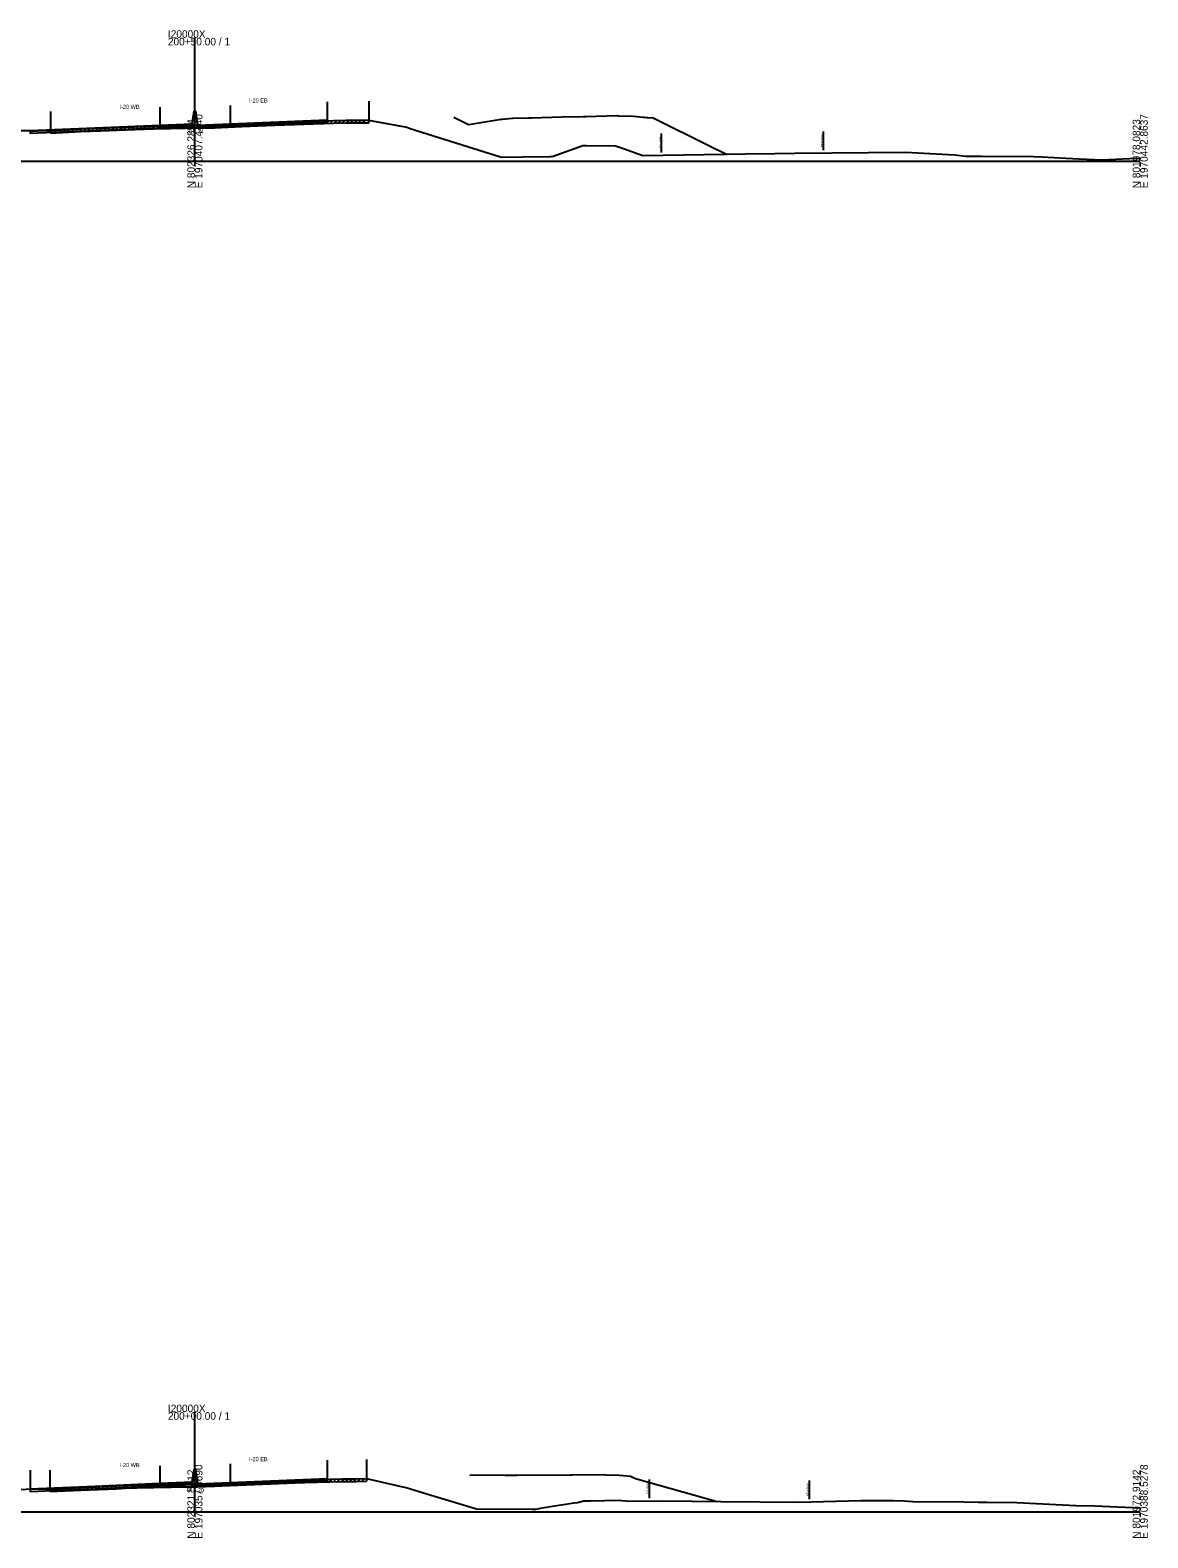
# Model space of a CAD drawing. Extents: x -4026 to 9638, y -10 to 19609.
# Drawn here: x 6289 to 6703, y 1490 to 2049 of the extents above; entities that cross this region are included whole.
import ezdxf

# ---------------------------------------------------------------- set-up
doc = ezdxf.new("R2010")
doc.units = 0
for name, color, linetype in [('RD_EX_Road', 7, 'Continuous'), ('RD_GPK_XS_Cell', 7, 'Continuous'), ('RD_PD_ALT1_TrvlWay', 7, 'Continuous'), ('RD_TX_Misc1', 7, 'Continuous'), ('RD_XS_Base', 7, 'Continuous'), ('RD_XS_ExGround', 7, 'Continuous'), ('RD_XS_ExPaveRet', 7, 'Continuous'), ('RD_XS_ExRW', 7, 'Continuous'), ('RD_XS_MedBWall', 7, 'Continuous'), ('RD_XS_NewRW', 7, 'Continuous'), ('RD_XS_Pave', 7, 'Continuous'), ('RD_XS_PaveOvlay', 7, 'Continuous'), ('RD_XS_TX_Elev_EX', 7, 'Continuous')]:
    doc.layers.add(name, color=color, linetype=linetype)

msp = doc.modelspace()

# ---------------------------------------------------------------- linework, layer by layer
at = {"layer": 'RD_EX_Road'}
for p, q in [((6414.41, 2022.24), (6414.41, 2015.24)), ((6296.58, 2018.43), (6296.58, 2011.43)), ((6413.59, 1519.28), (6413.59, 1512.28)), ((6296.26, 1515.42), (6296.26, 1508.42))]:
    msp.add_line(p, q, dxfattribs=at)
at = {"layer": 'RD_GPK_XS_Cell'}
for p, q in [((6350, 2000), (6350, 2045.72)), ((6000, 2000), (6350, 2000)), ((6350, 2000), (6700, 2000)), ((6350, 1500), (6350, 1536.83)), ((6000, 1500), (6350, 1500)), ((6350, 1500), (6700, 1500))]:
    msp.add_line(p, q, dxfattribs=at)
at = {"layer": 'RD_PD_ALT1_TrvlWay'}
for p, q in [((6399, 2022.01), (6399, 2015.01)), ((6337, 2020.04), (6337, 2013.04)), ((6363, 2020.71), (6363, 2013.71)), ((6399, 1519.01), (6399, 1512.01)), ((6289, 1515.41), (6289, 1508.41)), ((6337, 1516.95), (6337, 1509.95)), ((6363, 1517.68), (6363, 1510.68))]:
    msp.add_line(p, q, dxfattribs=at)
at = {"layer": 'RD_XS_Base'}
for points in [[(6337, 2013.09), (6313, 2012.09), (6289, 2011.07)], [(6289, 2010.4), (6313, 2011.42), (6337, 2012.42)], [(6289, 2011.07), (6289, 2010.4)], [(6289, 2011.07), (6289, 2011.07), (6289, 2010.4), (6289, 2010.4)], [(6349, 2013.6), (6337, 2013.09)], [(6337, 2012.42), (6337, 2013.09)], [(6337, 2012.42), (6349, 2012.93)], [(6349, 2012.93), (6349, 2013.6)], [(6351, 2012.93), (6363, 2013.42)], [(6351, 2012.26), (6351, 2012.93)], [(6363, 2012.75), (6351, 2012.26)], [(6363, 2013.42), (6387, 2014.44), (6399, 2014.94)], [(6399, 2014.27), (6387, 2013.77), (6363, 2012.75)], [(6363, 2012.75), (6363, 2013.42)], [(6399, 2014.94), (6399, 2014.94), (6399, 2014.27), (6399, 2014.27)], [(6399, 2014.27), (6399, 2014.94)], [(6337, 1510.17), (6313, 1509.17), (6289, 1508.15)], [(6289, 1507.48), (6313, 1508.5), (6337, 1509.5)], [(6289, 1508.15), (6289, 1507.48)], [(6289, 1508.15), (6289, 1508.15), (6289, 1507.48), (6289, 1507.48)], [(6349, 1510.69), (6337, 1510.17)], [(6337, 1509.5), (6337, 1510.17)], [(6337, 1509.5), (6349, 1510.02)], [(6349, 1510.02), (6349, 1510.69)], [(6351, 1509.85), (6363, 1510.35)], [(6351, 1509.18), (6351, 1509.85)], [(6363, 1509.68), (6351, 1509.18)], [(6363, 1510.35), (6387, 1511.36), (6399, 1511.86)], [(6399, 1511.19), (6387, 1510.69), (6363, 1509.68)], [(6363, 1509.68), (6363, 1510.35)], [(6399, 1511.86), (6399, 1511.86), (6399, 1511.19), (6399, 1511.19)], [(6399, 1511.19), (6399, 1511.86)]]:
    msp.add_lwpolyline(points, dxfattribs=at)
at = {"layer": 'RD_XS_ExGround'}
for points in [[(6280.68, 2011.46), (6289.49, 2011.37), (6296.58, 2011.43), (6307.69, 2011.98), (6315.02, 2012.28), (6324.27, 2012.69), (6334.78, 2013), (6341.12, 2013.12), (6346.48, 2013.32), (6348.11, 2013.34), (6350, 2013.34), (6350.39, 2013.34), (6351.11, 2013.34), (6352.72, 2013.43), (6357.25, 2013.45), (6367.34, 2013.91), (6379.62, 2014.41), (6401.31, 2015.08), (6406.02, 2015.22), (6414.04, 2015.23), (6414.41, 2015.24), (6415.64, 2014.95), (6428.41, 2012.62), (6429.1, 2012.4), (6429.74, 2012.19), (6463.57, 2001.58), (6471.27, 2001.62), (6481.37, 2001.74), (6482.08, 2001.8), (6482.69, 2001.93), (6493.64, 2005.81), (6494.84, 2005.86), (6505.74, 2005.75), (6508.34, 2004.82), (6515.88, 2002.14), (6553.78, 2002.78), (6564.76, 2002.85), (6572.17, 2002.97), (6613.13, 2003.36), (6631.39, 2002.36), (6635.33, 2001.95), (6641.29, 2001.87), (6660.5, 2001.81), (6663.57, 2001.67), (6677.13, 2000.9), (6685.95, 2000.56), (6698.52, 2001.14), (6700, 2001.03)], [(6284.44, 1508.22), (6290.48, 1508.47), (6291.19, 1508.5), (6296.26, 1508.42), (6302.11, 1508.7), (6307.86, 1508.99), (6320.8, 1509.51), (6324.43, 1509.67), (6328.54, 1509.8), (6341.16, 1510.03), (6344.14, 1510.14), (6347.98, 1510.2), (6349.28, 1510.2), (6350, 1510.2), (6350.98, 1510.2), (6354.81, 1510.41), (6357.32, 1510.42), (6378.93, 1511.4), (6379.9, 1511.44), (6381.6, 1511.5), (6404.48, 1512.18), (6409.77, 1512.18), (6413.59, 1512.28), (6426.34, 1509.33), (6428.23, 1508.99), (6436.2, 1506.46), (6454.28, 1500.99), (6474.91, 1500.96), (6476.36, 1500.96), (6478.55, 1501.36), (6484.02, 1502.33), (6490.44, 1503.33), (6491.66, 1503.43), (6494.04, 1504.07), (6496.55, 1504.05), (6506.77, 1504.3), (6510.87, 1503.93), (6523.5, 1503.96), (6544.71, 1503.73), (6573.45, 1503.46), (6596.55, 1504.1), (6608.61, 1504.17), (6612.59, 1504.04), (6615.86, 1503.81), (6634.65, 1503.67), (6640.01, 1503.55), (6643.37, 1503.49), (6654.39, 1503.4), (6676.16, 1502.33), (6683.2, 1502.12), (6700, 1501.45)]]:
    msp.add_lwpolyline(points, dxfattribs=at)
at = {"layer": 'RD_XS_ExPaveRet'}
for p, q in [((6296.58, 2010.43), (6297.64, 2011.48)), ((6296.58, 2010.43), (6296.58, 2011.43)), ((6296.58, 2010.43), (6307.69, 2010.98)), ((6298.08, 2010.51), (6299.14, 2011.56)), ((6299.58, 2010.58), (6300.64, 2011.63)), ((6301.08, 2010.65), (6302.14, 2011.71)), ((6302.58, 2010.73), (6303.64, 2011.78)), ((6304.08, 2010.8), (6305.14, 2011.85)), ((6305.58, 2010.88), (6306.64, 2011.93)), ((6307.08, 2010.95), (6308.13, 2012)), ((6307.69, 2010.98), (6315.02, 2011.28)), ((6308.58, 2011.02), (6309.63, 2012.06)), ((6310.08, 2011.08), (6311.13, 2012.12)), ((6311.58, 2011.14), (6312.63, 2012.18)), ((6313.08, 2011.2), (6314.13, 2012.24)), ((6314.58, 2011.26), (6315.63, 2012.3)), ((6315.02, 2011.28), (6324.27, 2011.69)), ((6316.08, 2011.32), (6317.13, 2012.37)), ((6317.58, 2011.39), (6318.63, 2012.44)), ((6319.08, 2011.46), (6320.13, 2012.5)), ((6320.58, 2011.52), (6321.63, 2012.57)), ((6322.08, 2011.59), (6323.13, 2012.64)), ((6323.58, 2011.66), (6324.63, 2012.7)), ((6324.27, 2011.69), (6334.78, 2012)), ((6325.08, 2011.71), (6326.12, 2012.74)), ((6326.58, 2011.76), (6327.62, 2012.79)), ((6328.08, 2011.8), (6329.12, 2012.83)), ((6329.58, 2011.85), (6330.62, 2012.88)), ((6331.08, 2011.89), (6332.12, 2012.92)), ((6332.58, 2011.94), (6333.62, 2012.97)), ((6334.08, 2011.98), (6335.11, 2013.01)), ((6334.78, 2012), (6341.12, 2012.12)), ((6335.58, 2012.01), (6336.6, 2013.03)), ((6337.08, 2012.04), (6338.1, 2013.06)), ((6338.58, 2012.07), (6339.6, 2013.09)), ((6340.08, 2012.1), (6341.1, 2013.12)), ((6341.12, 2012.12), (6346.48, 2012.32)), ((6341.58, 2012.13), (6342.62, 2013.17)), ((6343.08, 2012.19), (6344.12, 2013.23)), ((6344.58, 2012.25), (6345.62, 2013.29)), ((6346.08, 2012.3), (6347.11, 2013.33)), ((6346.48, 2012.32), (6348.11, 2012.34)), ((6347.58, 2012.34), (6348.59, 2013.34)), ((6348.11, 2012.34), (6350, 2012.34)), ((6349.08, 2012.34), (6350.08, 2013.34)), ((6350, 2012.34), (6350.39, 2012.34)), ((6350.39, 2012.34), (6351.11, 2012.34)), ((6350.58, 2012.34), (6351.61, 2013.37)), ((6351.11, 2012.34), (6352.72, 2012.43)), ((6352.08, 2012.4), (6353.12, 2013.43)), ((6352.72, 2012.43), (6357.25, 2012.45)), ((6353.58, 2012.43), (6354.59, 2013.44)), ((6355.08, 2012.44), (6356.09, 2013.45)), ((6356.58, 2012.45), (6357.6, 2013.47)), ((6357.25, 2012.45), (6367.34, 2012.91)), ((6358.08, 2012.49), (6359.13, 2013.54)), ((6359.58, 2012.56), (6360.63, 2013.61)), ((6361.08, 2012.63), (6362.13, 2013.67)), ((6362.58, 2012.69), (6363.63, 2013.74)), ((6364.08, 2012.76), (6365.13, 2013.81)), ((6365.58, 2012.83), (6366.63, 2013.88)), ((6367.08, 2012.9), (6368.13, 2013.94)), ((6367.34, 2012.91), (6379.62, 2013.41)), ((6368.58, 2012.96), (6369.63, 2014)), ((6370.08, 2013.02), (6371.13, 2014.06)), ((6371.58, 2013.08), (6372.63, 2014.12)), ((6373.08, 2013.14), (6374.13, 2014.19)), ((6374.58, 2013.2), (6375.63, 2014.25)), ((6376.08, 2013.27), (6377.13, 2014.31)), ((6377.58, 2013.33), (6378.63, 2014.37)), ((6379.08, 2013.39), (6380.12, 2014.43)), ((6379.62, 2013.41), (6401.31, 2014.08)), ((6380.58, 2013.44), (6381.62, 2014.47)), ((6382.08, 2013.49), (6383.12, 2014.52)), ((6383.58, 2013.53), (6384.62, 2014.57)), ((6385.08, 2013.58), (6386.12, 2014.61)), ((6386.58, 2013.63), (6387.62, 2014.66)), ((6388.08, 2013.67), (6389.12, 2014.7)), ((6389.58, 2013.72), (6390.62, 2014.75)), ((6391.08, 2013.77), (6392.12, 2014.8)), ((6392.58, 2013.81), (6393.62, 2014.84)), ((6394.08, 2013.86), (6395.12, 2014.89)), ((6395.58, 2013.91), (6396.62, 2014.94)), ((6397.08, 2013.95), (6398.12, 2014.98)), ((6398.58, 2014), (6399.62, 2015.03)), ((6400.08, 2014.05), (6401.12, 2015.08)), ((6401.31, 2014.08), (6406.02, 2014.22)), ((6401.58, 2014.09), (6402.62, 2015.12)), ((6403.08, 2014.14), (6404.12, 2015.17)), ((6404.58, 2014.18), (6405.62, 2015.21)), ((6406.02, 2014.22), (6414.04, 2014.23)), ((6406.08, 2014.22), (6407.09, 2015.22)), ((6407.58, 2014.22), (6408.59, 2015.22)), ((6409.08, 2014.22), (6410.09, 2015.23)), ((6410.58, 2014.23), (6411.59, 2015.23)), ((6412.08, 2014.23), (6413.09, 2015.23)), ((6414.04, 2014.23), (6414.41, 2014.24)), ((6414.41, 2015.24), (6414.41, 2014.24)), ((6349, 1510.01), (6349.75, 1514.68)), ((6349.75, 1514.68), (6350.25, 1514.68)), ((6350.25, 1514.68), (6351, 1509.18)), ((6350.26, 1514.65), (6350.38, 1514.77)), ((6296.26, 1507.8), (6313, 1508.5)), ((6296.26, 1507.8), (6296.9, 1508.45)), ((6296.26, 1507.8), (6296.26, 1508.42)), ((6296.26, 1507.42), (6302.11, 1507.7)), ((6297.76, 1507.86), (6298.41, 1508.52)), ((6299.26, 1507.93), (6299.92, 1508.59)), ((6300.76, 1507.99), (6301.43, 1508.67)), ((6302.11, 1507.7), (6307.86, 1507.99)), ((6302.26, 1508.05), (6302.95, 1508.74)), ((6303.76, 1508.11), (6304.46, 1508.82)), ((6305.26, 1508.18), (6305.97, 1508.89)), ((6306.76, 1508.24), (6307.48, 1508.97)), ((6307.86, 1507.99), (6320.8, 1508.51)), ((6308.26, 1508), (6309.3, 1509.04)), ((6309.76, 1508.06), (6310.8, 1509.1)), ((6311.26, 1508.12), (6312.3, 1509.17)), ((6312.76, 1508.18), (6313.8, 1509.23)), ((6313, 1508.5), (6337, 1509.51)), ((6314.26, 1508.56), (6314.97, 1509.27)), ((6315.76, 1508.62), (6316.47, 1509.33)), ((6317.26, 1508.68), (6317.97, 1509.4)), ((6318.76, 1508.74), (6319.47, 1509.46)), ((6320.26, 1508.81), (6320.97, 1509.52)), ((6320.8, 1508.51), (6324.43, 1508.67)), ((6321.76, 1508.87), (6322.47, 1509.59)), ((6323.26, 1508.93), (6323.97, 1509.65)), ((6324.43, 1508.67), (6328.54, 1508.8)), ((6324.76, 1509), (6325.46, 1509.7)), ((6326.26, 1509.06), (6326.94, 1509.75)), ((6327.76, 1509.12), (6328.43, 1509.79)), ((6328.54, 1508.8), (6341.16, 1509.03)), ((6329.26, 1508.81), (6330.27, 1509.83)), ((6330.76, 1508.84), (6331.77, 1509.86)), ((6332.26, 1508.86), (6333.27, 1509.88)), ((6333.76, 1508.89), (6334.77, 1509.91)), ((6335.26, 1508.92), (6336.27, 1509.94)), ((6336.76, 1508.95), (6337.77, 1509.97)), ((6337, 1509.51), (6349, 1510.01)), ((6338.26, 1509.56), (6338.68, 1509.98)), ((6339.76, 1509.63), (6340.14, 1510.01)), ((6341.16, 1509.03), (6344.14, 1509.14)), ((6341.26, 1509.69), (6341.61, 1510.05)), ((6342.76, 1509.75), (6343.11, 1510.1)), ((6344.14, 1509.14), (6347.98, 1509.2)), ((6344.26, 1509.82), (6344.59, 1510.15)), ((6345.76, 1509.88), (6346.05, 1510.17)), ((6347.26, 1509.94), (6347.51, 1510.2)), ((6347.98, 1509.2), (6349.28, 1509.2)), ((6348.76, 1509.2), (6349.76, 1510.2)), ((6349.28, 1509.2), (6350, 1509.2)), ((6350, 1509.2), (6350.98, 1509.2)), ((6350.98, 1509.2), (6354.81, 1509.41)), ((6351, 1509.18), (6363, 1509.68)), ((6351.76, 1509.21), (6352.8, 1510.26)), ((6353.26, 1509.27), (6354.3, 1510.32)), ((6354.76, 1509.34), (6355.8, 1510.38)), ((6354.81, 1509.41), (6357.32, 1509.42)), ((6356.26, 1509.4), (6357.28, 1510.42)), ((6357.32, 1509.42), (6378.93, 1510.4)), ((6357.76, 1509.44), (6358.8, 1510.49)), ((6359.26, 1509.51), (6360.3, 1510.56)), ((6360.76, 1509.58), (6361.8, 1510.63)), ((6362.26, 1509.65), (6363.3, 1510.69)), ((6363, 1509.68), (6387, 1510.69)), ((6363.76, 1509.72), (6364.8, 1510.76)), ((6365.26, 1509.78), (6366.3, 1510.82)), ((6366.76, 1509.84), (6367.8, 1510.89)), ((6368.26, 1509.9), (6369.3, 1510.95)), ((6369.76, 1509.97), (6370.8, 1511.01)), ((6371.26, 1510.03), (6372.3, 1511.07)), ((6372.76, 1510.09), (6373.8, 1511.14)), ((6374.26, 1510.16), (6375.3, 1511.2)), ((6375.76, 1510.22), (6376.8, 1511.26)), ((6377.26, 1510.28), (6378.3, 1511.33)), ((6378.76, 1510.35), (6379.8, 1511.39)), ((6378.93, 1510.4), (6379.9, 1510.44)), ((6379.9, 1510.44), (6381.6, 1510.5)), ((6380.26, 1510.41), (6381.3, 1511.45)), ((6381.6, 1510.5), (6404.48, 1511.18)), ((6381.76, 1510.5), (6382.77, 1511.51)), ((6383.26, 1510.54), (6384.29, 1511.58)), ((6384.76, 1510.59), (6385.79, 1511.62)), ((6386.26, 1510.63), (6387.29, 1511.66)), ((6387, 1510.69), (6399, 1511.2)), ((6387.76, 1510.68), (6388.79, 1511.71)), ((6389.26, 1510.72), (6390.29, 1511.75)), ((6390.76, 1510.77), (6391.79, 1511.8)), ((6392.26, 1510.81), (6393.29, 1511.84)), ((6393.76, 1510.86), (6394.79, 1511.89)), ((6395.26, 1510.9), (6396.29, 1511.93)), ((6396.76, 1510.95), (6397.79, 1511.98)), ((6398.26, 1510.99), (6399.29, 1512.02)), ((6399.76, 1511.04), (6400.79, 1512.07)), ((6401.26, 1511.08), (6402.29, 1512.11)), ((6402.76, 1511.12), (6403.79, 1512.15)), ((6404.26, 1511.17), (6405.26, 1512.18)), ((6404.48, 1511.18), (6409.77, 1511.18)), ((6405.76, 1511.18), (6406.76, 1512.18)), ((6407.26, 1511.18), (6408.26, 1512.18)), ((6408.76, 1511.18), (6409.76, 1512.18)), ((6409.77, 1511.18), (6413.59, 1511.28)), ((6410.26, 1511.19), (6411.28, 1512.22)), ((6411.76, 1511.23), (6412.78, 1512.26)), ((6413.59, 1512.28), (6413.59, 1511.28))]:
    msp.add_line(p, q, dxfattribs=at)
at = {"layer": 'RD_XS_ExRW'}
for p, q in [((6522.81, 2003.26), (6522.81, 2010.26)), ((6518.27, 1504.95), (6518.27, 1511.95))]:
    msp.add_line(p, q, dxfattribs=at)
at = {"layer": 'RD_XS_MedBWall'}
for points in [[(6349, 2013.93), (6349.75, 2018.6)], [(6349.75, 2018.6), (6350.25, 2018.6), (6351, 2013.26)], [(6349, 2012.26), (6349, 2013.6), (6349, 2013.93)], [(6351, 2012.26), (6349, 2012.26)], [(6351, 2013.26), (6351, 2012.93), (6351, 2012.26)], [(6349, 1511.01), (6349.75, 1515.68)], [(6349.75, 1515.68), (6350.25, 1515.68), (6351, 1510.18)], [(6349, 1509.18), (6349, 1510.69), (6349, 1511.01)], [(6351, 1509.18), (6349, 1509.18)], [(6351, 1510.18), (6351, 1509.85), (6351, 1509.18)]]:
    msp.add_lwpolyline(points, dxfattribs=at)
at = {"layer": 'RD_XS_NewRW'}
for p, q in [((6582.77, 2004.07), (6582.77, 2011.07)), ((6577.54, 1504.57), (6577.54, 1511.57))]:
    msp.add_line(p, q, dxfattribs=at)
at = {"layer": 'RD_XS_Pave'}
for points in [[(6445.86, 2016.34), (6446.66, 2015.94), (6451.29, 2013.64), (6452.91, 2013.9), (6463.4, 2015.6), (6463.77, 2015.63), (6467.44, 2015.91), (6467.88, 2015.93), (6473.5, 2016.14), (6474.5, 2016.15), (6485.94, 2016.42), (6493.72, 2016.6), (6494.34, 2016.62), (6494.77, 2016.63), (6506.4, 2016.9), (6506.9, 2016.88), (6512.42, 2016.65), (6515.96, 2016.36), (6516.44, 2016.32), (6517.18, 2016.26), (6517.67, 2016.22), (6519.65, 2016.06), (6519.96, 2016.03), (6540.59, 2005.73), (6547.09, 2002.48)], [(6289, 2011.24), (6313, 2012.25), (6337, 2013.26)], [(6337, 2013.09), (6313, 2012.09), (6289, 2011.07)], [(6289, 2011.24), (6289, 2011.24), (6289, 2011.07), (6289, 2011.07)], [(6289, 2011.07), (6289, 2011.24)], [(6337, 2013.26), (6349, 2013.77)], [(6349, 2013.6), (6337, 2013.09)], [(6337, 2013.09), (6337, 2013.26)], [(6349, 2013.77), (6349, 2013.6)], [(6363, 2013.59), (6351, 2013.1)], [(6351, 2012.93), (6363, 2013.42)], [(6351, 2013.1), (6351, 2012.93)], [(6399, 2015.11), (6387, 2014.6), (6363, 2013.59)], [(6363, 2013.42), (6387, 2014.44), (6399, 2014.94)], [(6363, 2013.59), (6363, 2013.42)], [(6399, 2015.11), (6399, 2015.11), (6399, 2014.94), (6399, 2014.94)], [(6399, 2014.94), (6399, 2015.11)], [(6451.84, 1513.61), (6464.78, 1513.48), (6466.21, 1513.48), (6469.24, 1513.48), (6489.13, 1513.63), (6489.72, 1513.63), (6501.19, 1513.72), (6502.45, 1513.66), (6507.22, 1513.47), (6511.24, 1513.14), (6513.11, 1512.32), (6543.37, 1503.75)], [(6289, 1508.32), (6313, 1509.34), (6337, 1510.34)], [(6337, 1510.17), (6313, 1509.17), (6289, 1508.15)], [(6289, 1508.32), (6289, 1508.32), (6289, 1508.15), (6289, 1508.15)], [(6289, 1508.15), (6289, 1508.32)], [(6337, 1510.34), (6349, 1510.86)], [(6349, 1510.69), (6337, 1510.17)], [(6337, 1510.17), (6337, 1510.34)], [(6349, 1510.86), (6349, 1510.69)], [(6363, 1510.52), (6351, 1510.02)], [(6351, 1509.85), (6363, 1510.35)], [(6351, 1510.02), (6351, 1509.85)], [(6399, 1512.03), (6387, 1511.52), (6363, 1510.52)], [(6363, 1510.35), (6387, 1511.36), (6399, 1511.86)], [(6363, 1510.52), (6363, 1510.35)], [(6399, 1512.03), (6399, 1512.03), (6399, 1511.86), (6399, 1511.86)], [(6399, 1511.86), (6399, 1512.03)]]:
    msp.add_lwpolyline(points, dxfattribs=at)
at = {"layer": 'RD_XS_PaveOvlay'}
for points in [[(6289, 2011.41), (6313, 2012.42), (6337, 2013.43)], [(6337, 2013.26), (6313, 2012.25), (6289, 2011.24)], [(6289, 2011.24), (6289, 2011.41)], [(6289, 2011.41), (6289, 2011.41), (6289, 2011.24), (6289, 2011.24)], [(6337, 2013.43), (6349, 2013.93)], [(6349, 2013.77), (6337, 2013.26)], [(6337, 2013.43), (6337, 2013.26)], [(6349, 2013.93), (6349, 2013.77)], [(6363, 2013.76), (6351, 2013.26)], [(6351, 2013.1), (6363, 2013.59)], [(6351, 2013.26), (6351, 2013.1)], [(6399, 2015.27), (6387, 2014.77), (6363, 2013.76)], [(6363, 2013.59), (6387, 2014.6), (6399, 2015.11)], [(6363, 2013.76), (6363, 2013.59)], [(6399, 2015.11), (6399, 2015.27)], [(6399, 2015.27), (6399, 2015.27), (6399, 2015.11), (6399, 2015.11)], [(6289, 1508.49), (6313, 1509.5), (6337, 1510.51)], [(6337, 1510.34), (6313, 1509.34), (6289, 1508.32)], [(6289, 1508.32), (6289, 1508.49)], [(6289, 1508.49), (6289, 1508.49), (6289, 1508.32), (6289, 1508.32)], [(6337, 1510.51), (6349, 1511.01)], [(6349, 1510.86), (6337, 1510.34)], [(6337, 1510.51), (6337, 1510.34)], [(6349, 1511.01), (6349, 1510.86)], [(6363, 1510.68), (6351, 1510.18)], [(6351, 1510.02), (6363, 1510.52)], [(6351, 1510.18), (6351, 1510.02)], [(6399, 1512.2), (6387, 1511.69), (6363, 1510.68)], [(6363, 1510.52), (6387, 1511.52), (6399, 1512.03)], [(6363, 1510.68), (6363, 1510.52)], [(6399, 1512.03), (6399, 1512.2)], [(6399, 1512.2), (6399, 1512.2), (6399, 1512.03), (6399, 1512.03)]]:
    msp.add_lwpolyline(points, dxfattribs=at)

# ---------------------------------------------------------------- texts
at = {"layer": 'RD_GPK_XS_Cell'}
for s, p in [('200+50.00 / 1', (6340, 2042.92)), ('I20000X', (6340, 2045.72)), ('200+00.00 / 1', (6340, 1534.03)), ('I20000X', (6340, 1536.83))]:
    msp.add_text(s, height=2.8, dxfattribs=at).set_placement(p)
for s, p in [('N 802326.2854', (6350, 1990)), ('E 1970407.4440', (6352.8, 1990)), ('N 801978.0823', (6700, 1990)), ('E 1970442.8637', (6702.8, 1990)), ('N 802321.5512', (6350, 1490)), ('E 1970357.6690', (6352.8, 1490)), ('N 801972.9142', (6700, 1490)), ('E 1970388.5278', (6702.8, 1490))]:
    msp.add_text(s, height=2.8, rotation=90, dxfattribs=at).set_placement(p)
at = {"layer": 'RD_TX_Misc1'}
for s, p in [('I-20 WB', (6322.06, 2019.42)), ('I-20 EB', (6370.06, 2021.77)), ('I-20 EB', (6370.06, 1518.69)), ('I-20 WB', (6322.06, 1516.5))]:
    msp.add_text(s, height=1.5, dxfattribs=at).set_placement(p)
at = {"layer": 'RD_XS_ExRW'}
for p in [(6522.56, 2004.94), (6518.02, 1506.63)]:
    msp.add_text('EX. R/W ', height=0.75, rotation=90, dxfattribs=at).set_placement(p)
at = {"layer": 'RD_XS_NewRW'}
for p in [(6582.52, 2005.22), (6577.29, 1505.72)]:
    msp.add_text('NEW R/W ', height=0.75, rotation=90, dxfattribs=at).set_placement(p)
at = {"layer": 'RD_XS_TX_Elev_EX'}
for s, p in [('315.34', (6346.98, 2010.34)), ('316.20', (6347.1, 1507.2))]:
    msp.add_text(s, height=1.5, dxfattribs=at).set_placement(p)

doc.saveas('drawing.dxf')
